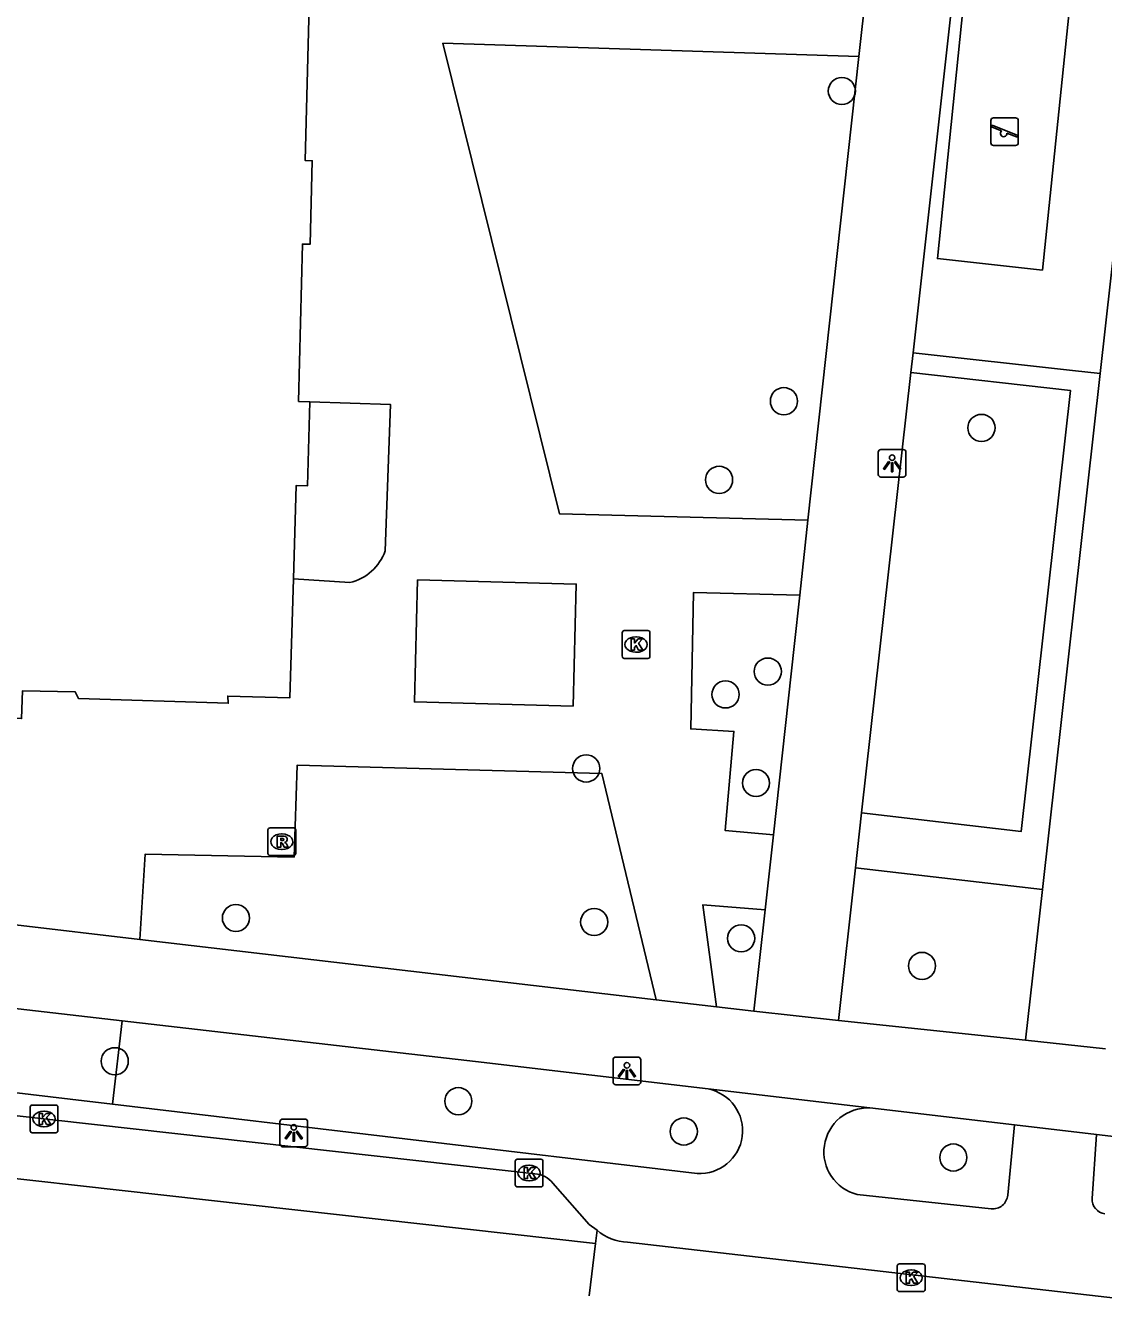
# Model space of a CAD drawing. Extents: x 162082 to 163393, y 388091 to 388632.
# Drawn here: x 162571.67 to 162610.54, y 388110.46 to 388156.63 of the extents above; entities that cross this region are included whole.
import ezdxf

# ---------------------------------------------------------------- set-up
doc = ezdxf.new("R2010")
doc.units = 0
for name, color, linetype in [('IMGEO_Boom', 7, 'Continuous'), ('IMGEO_Fietspad_open', 7, 'Continuous'), ('IMGEO_Groenvoorziening', 7, 'Continuous'), ('IMGEO_Kolk', 7, 'Continuous'), ('IMGEO_Lichtpunt', 7, 'Continuous'), ('IMGEO_Pand', 7, 'Continuous'), ('IMGEO_Rijbaan_lokaal_gesloten', 7, 'Continuous'), ('IMGEO_Rioolput', 7, 'Continuous'), ('IMGEO_Speelvoorziening', 7, 'Continuous'), ('IMGEO_Voetpad_open', 7, 'Continuous')]:
    doc.layers.add(name, color=color, linetype=linetype)

msp = doc.modelspace()

# ---------------------------------------------------------------- linework, layer by layer
at = {"layer": 'IMGEO_Boom'}
for centre in [(162601.104, 388154.267), (162599.015, 388143.076), (162606.14, 388142.113), (162596.678, 388140.239), (162598.434, 388133.322), (162596.91, 388132.497), (162591.886, 388129.826), (162598.01, 388129.302), (162579.253, 388124.431), (162592.174, 388124.286), (162597.472, 388123.697), (162603.996, 388122.703), (162574.884, 388119.264), (162587.273, 388117.822), (162595.405, 388116.729), (162605.125, 388115.791)]:
    msp.add_circle(centre, 0.489, dxfattribs=at)
at = {"layer": 'IMGEO_Fietspad_open'}
for points in [[(162612.162, 388159.668), (162610.42, 388144.075)], [(162610.42, 388144.075), (162608.339, 388125.455)], [(162608.339, 388125.455), (162607.732, 388120.019)], [(162607.732, 388120.019), (162610.616, 388119.717)]]:
    msp.add_lwpolyline(points, dxfattribs=at)
at = {"layer": 'IMGEO_Groenvoorziening'}
for points in [[(162601.819, 388128.225), (162607.576, 388127.557), (162609.346, 388143.468), (162603.591, 388144.111)], [(162601.598, 388126.237), (162608.339, 388125.455)], [(162575.155, 388120.722), (162574.797, 388117.719)]]:
    msp.add_lwpolyline(points, dxfattribs=at)
at = {"layer": 'IMGEO_Kolk'}
for p, q in [((162593.183, 388133.872), (162593.183, 388134.724)), ((162593.258, 388134.798), (162594.11, 388134.798)), ((162593.671, 388134.578), (162593.696, 388134.578)), ((162594.184, 388134.724), (162594.184, 388133.872)), ((162593.694, 388134.018), (162593.669, 388134.018)), ((162594.11, 388133.798), (162593.258, 388133.798)), ((162571.833, 388116.757), (162571.833, 388117.609)), ((162571.908, 388117.683), (162572.76, 388117.683)), ((162572.321, 388117.463), (162572.346, 388117.463)), ((162572.834, 388117.609), (162572.834, 388116.757)), ((162572.344, 388116.903), (162572.319, 388116.903)), ((162572.76, 388116.683), (162571.908, 388116.683)), ((162589.325, 388114.804), (162589.325, 388115.656)), ((162589.4, 388115.73), (162590.252, 388115.73)), ((162589.813, 388115.51), (162589.838, 388115.51)), ((162590.326, 388115.656), (162590.326, 388114.804)), ((162590.252, 388114.73), (162589.4, 388114.73)), ((162589.836, 388114.95), (162589.811, 388114.95)), ((162603.104, 388111.027), (162603.104, 388111.879)), ((162603.179, 388111.953), (162604.031, 388111.953)), ((162603.592, 388111.733), (162603.617, 388111.733)), ((162604.105, 388111.879), (162604.105, 388111.027)), ((162604.031, 388110.953), (162603.179, 388110.953)), ((162603.615, 388111.173), (162603.59, 388111.173))]:
    msp.add_line(p, q, dxfattribs=at)
for points in [[(162593.183, 388133.872), (162593.183, 388134.724)], [(162593.258, 388134.798), (162594.11, 388134.798)], [(162593.504, 388134.498), (162593.627, 388134.498), (162593.627, 388134.347), (162593.757, 388134.498), (162593.921, 388134.498), (162593.775, 388134.347), (162593.928, 388134.098), (162593.776, 388134.098), (162593.691, 388134.262), (162593.627, 388134.195), (162593.627, 388134.098), (162593.504, 388134.098), (162593.504, 388134.498)], [(162594.184, 388134.724), (162594.184, 388133.872)], [(162594.11, 388133.798), (162593.258, 388133.798)], [(162571.833, 388116.757), (162571.833, 388117.609)], [(162571.908, 388117.683), (162572.76, 388117.683)], [(162572.154, 388117.383), (162572.277, 388117.383), (162572.277, 388117.232), (162572.407, 388117.383), (162572.571, 388117.383), (162572.425, 388117.232), (162572.578, 388116.983), (162572.426, 388116.983), (162572.341, 388117.147), (162572.277, 388117.08), (162572.277, 388116.983), (162572.154, 388116.983), (162572.154, 388117.383)], [(162572.834, 388117.609), (162572.834, 388116.757)], [(162572.76, 388116.683), (162571.908, 388116.683)], [(162589.325, 388114.804), (162589.325, 388115.656)], [(162589.4, 388115.73), (162590.252, 388115.73)], [(162589.646, 388115.43), (162589.769, 388115.43), (162589.769, 388115.279), (162589.899, 388115.43), (162590.063, 388115.43), (162589.917, 388115.279), (162590.07, 388115.03), (162589.918, 388115.03), (162589.833, 388115.194), (162589.769, 388115.127), (162589.769, 388115.03), (162589.646, 388115.03), (162589.646, 388115.43)], [(162590.326, 388115.656), (162590.326, 388114.804)], [(162590.252, 388114.73), (162589.4, 388114.73)], [(162603.104, 388111.027), (162603.104, 388111.879)], [(162603.179, 388111.953), (162604.031, 388111.953)], [(162604.105, 388111.879), (162604.105, 388111.027)], [(162603.425, 388111.653), (162603.548, 388111.653), (162603.548, 388111.502), (162603.678, 388111.653), (162603.842, 388111.653), (162603.696, 388111.502), (162603.849, 388111.253), (162603.697, 388111.253), (162603.612, 388111.417), (162603.548, 388111.35), (162603.548, 388111.253), (162603.425, 388111.253), (162603.425, 388111.653)], [(162604.031, 388110.953), (162603.179, 388110.953)]]:
    msp.add_lwpolyline(points, dxfattribs=at)
for centre, start, end in [((162593.26, 388134.722), 91.552, 178.448), ((162593.26, 388134.722), 91.552, 178.448), ((162594.108, 388134.722), 1.552, 88.448), ((162594.108, 388134.722), 1.552, 88.448), ((162593.26, 388133.874), 181.552, 268.448), ((162593.26, 388133.874), 181.552, 268.448), ((162594.108, 388133.874), 271.552, 358.448), ((162594.108, 388133.874), 271.552, 358.448), ((162571.91, 388117.607), 91.552, 178.448), ((162571.91, 388117.607), 91.552, 178.448), ((162572.758, 388117.607), 1.552, 88.448), ((162572.758, 388117.607), 1.552, 88.448), ((162571.91, 388116.759), 181.552, 268.448), ((162571.91, 388116.759), 181.552, 268.448), ((162572.758, 388116.759), 271.552, 358.448), ((162572.758, 388116.759), 271.552, 358.448), ((162589.402, 388115.654), 91.552, 178.448), ((162589.402, 388115.654), 91.552, 178.448), ((162590.25, 388115.654), 1.552, 88.448), ((162590.25, 388115.654), 1.552, 88.448), ((162589.402, 388114.806), 181.552, 268.448), ((162589.402, 388114.806), 181.552, 268.448), ((162590.25, 388114.806), 271.552, 358.448), ((162590.25, 388114.806), 271.552, 358.448), ((162603.181, 388111.877), 91.552, 178.448), ((162603.181, 388111.877), 91.552, 178.448), ((162604.029, 388111.877), 1.552, 88.448), ((162604.029, 388111.877), 1.552, 88.448), ((162603.181, 388111.029), 181.552, 268.448), ((162603.181, 388111.029), 181.552, 268.448), ((162604.029, 388111.029), 271.552, 358.448), ((162604.029, 388111.029), 271.552, 358.448)]:
    msp.add_arc(centre, 0.0765, start, end, dxfattribs=at)
for centre, major_axis, ratio, start_param, end_param in [((162593.67, 388134.298), (-0.387, 0.002), 0.722429, 4.712389, 7.853982), ((162593.695, 388134.298), (-0.39, 0.002), 0.717154, 1.570796, 4.712389), ((162572.32, 388117.183), (-0.387, 0.002), 0.722429, 4.712389, 7.853982), ((162572.345, 388117.183), (-0.39, 0.002), 0.717154, 1.570796, 4.712389), ((162589.812, 388115.23), (-0.387, 0.002), 0.722429, 4.712389, 7.853982), ((162589.837, 388115.23), (-0.39, 0.002), 0.717154, 1.570796, 4.712389), ((162603.591, 388111.453), (-0.387, 0.002), 0.722429, 4.712389, 7.853982), ((162603.616, 388111.453), (-0.39, 0.002), 0.717154, 1.570796, 4.712389)]:
    msp.add_ellipse(centre, major_axis=major_axis, ratio=ratio, start_param=start_param, end_param=end_param, dxfattribs=at)
at = {"layer": 'IMGEO_Lichtpunt'}
for p, q in [((162603.32, 388141.335), (162602.512, 388141.335)), ((162603.32, 388141.335), (162602.512, 388141.335)), ((162602.418, 388141.24), (162602.418, 388140.433)), ((162602.418, 388141.24), (162602.418, 388140.433)), ((162603.414, 388140.433), (162603.414, 388141.24)), ((162603.414, 388140.433), (162603.414, 388141.24)), ((162602.512, 388140.339), (162603.32, 388140.339)), ((162602.512, 388140.339), (162603.32, 388140.339)), ((162592.855, 388119.319), (162592.855, 388118.512)), ((162592.855, 388119.319), (162592.855, 388118.512)), ((162593.757, 388119.414), (162592.949, 388119.414)), ((162593.757, 388119.414), (162592.949, 388119.414)), ((162593.851, 388118.512), (162593.851, 388119.319)), ((162593.851, 388118.512), (162593.851, 388119.319)), ((162592.949, 388118.418), (162593.757, 388118.418)), ((162592.949, 388118.418), (162593.757, 388118.418)), ((162580.84, 388117.082), (162580.84, 388116.275)), ((162580.84, 388117.082), (162580.84, 388116.275)), ((162581.742, 388117.177), (162580.934, 388117.177)), ((162581.742, 388117.177), (162580.934, 388117.177)), ((162581.836, 388116.275), (162581.836, 388117.082)), ((162581.836, 388116.275), (162581.836, 388117.082)), ((162580.934, 388116.181), (162581.742, 388116.181)), ((162580.934, 388116.181), (162581.742, 388116.181))]:
    msp.add_line(p, q, dxfattribs=at)
for points in [[(162602.792, 388140.904), (162602.831, 388140.876), (162602.643, 388140.614), (162602.605, 388140.641), (162602.792, 388140.904)], [(162602.894, 388140.856), (162602.941, 388140.856), (162602.941, 388140.534), (162602.894, 388140.534), (162602.894, 388140.856)], [(162603.004, 388140.876), (162603.042, 388140.903), (162603.229, 388140.641), (162603.19, 388140.613), (162603.004, 388140.876)], [(162593.229, 388118.983), (162593.268, 388118.955), (162593.08, 388118.693), (162593.042, 388118.72), (162593.229, 388118.983)], [(162593.331, 388118.935), (162593.378, 388118.935), (162593.378, 388118.613), (162593.331, 388118.613), (162593.331, 388118.935)], [(162593.441, 388118.955), (162593.479, 388118.982), (162593.666, 388118.72), (162593.627, 388118.692), (162593.441, 388118.955)], [(162581.214, 388116.746), (162581.253, 388116.718), (162581.065, 388116.456), (162581.027, 388116.483), (162581.214, 388116.746)], [(162581.316, 388116.698), (162581.363, 388116.698), (162581.363, 388116.376), (162581.316, 388116.376), (162581.316, 388116.698)], [(162581.426, 388116.718), (162581.464, 388116.745), (162581.651, 388116.483), (162581.612, 388116.455), (162581.426, 388116.718)]]:
    msp.add_lwpolyline(points, dxfattribs=at)
for centre in [(162602.917, 388141.038), (162593.354, 388119.117), (162581.339, 388116.88)]:
    msp.add_circle(centre, 0.0994, dxfattribs=at)
for centre, start, end in [((162602.512, 388141.24), 90, 180), ((162602.512, 388141.24), 90, 180), ((162603.32, 388141.24), 0, 90), ((162603.32, 388141.24), 0, 90), ((162602.512, 388140.433), 180, 270), ((162602.512, 388140.433), 180, 270), ((162603.32, 388140.433), 270, 0), ((162603.32, 388140.433), 270, 360), ((162592.949, 388119.319), 90, 180), ((162592.949, 388119.319), 90, 180), ((162593.757, 388119.319), 0, 90), ((162593.757, 388119.319), 0, 90), ((162592.949, 388118.512), 180, 270), ((162592.949, 388118.512), 180, 270), ((162593.757, 388118.512), 270, 0), ((162593.757, 388118.512), 270, 360), ((162580.934, 388117.082), 90, 180), ((162580.934, 388117.082), 90, 180), ((162581.742, 388117.082), 0, 90), ((162581.742, 388117.082), 0, 90), ((162580.934, 388116.275), 180, 270), ((162580.934, 388116.275), 180, 270), ((162581.742, 388116.275), 270, 0), ((162581.742, 388116.275), 270, 360)]:
    msp.add_arc(centre, 0.0946, start, end, dxfattribs=at)
at = {"layer": 'IMGEO_Pand'}
for points in [[(162574.694, 388158.923), (162580.607, 388159.026), (162580.601, 388158.773), (162581.934, 388158.736), (162581.746, 388151.761), (162582.003, 388151.751), (162581.929, 388148.738), (162581.65, 388148.745), (162581.512, 388143.068), (162581.922, 388143.055)], [(162581.922, 388143.055), (162581.836, 388140.026), (162581.426, 388140.038), (162581.326, 388136.666)], [(162581.326, 388136.666), (162581.199, 388132.376), (162578.961, 388132.435), (162578.976, 388132.181), (162573.574, 388132.353), (162573.459, 388132.586), (162571.557, 388132.629), (162571.525, 388131.629), (162568.311, 388131.732), (162568.325, 388132.889), (162557.845, 388132.824), (162557.826, 388132.575), (162553.992, 388132.877), (162553.995, 388133.124), (162540.109, 388133.516), (162540.239, 388138.216), (162539.985, 388138.225), (162539.995, 388138.633)], [(162591.411, 388132.08), (162585.688, 388132.227), (162585.802, 388136.628), (162591.524, 388136.481), (162591.411, 388132.08)]]:
    msp.add_lwpolyline(points, dxfattribs=at)
at = {"layer": 'IMGEO_Rijbaan_lokaal_gesloten'}
for points in [[(162592.217, 388112.69), (162553.347, 388117.039), (162553.379, 388117.223)], [(162592.276, 388113.174), (162592.217, 388112.69)], [(162591.987, 388110.802), (162591.987, 388110.803), (162592.217, 388112.69)], [(162613.276, 388110.455), (162593.38, 388112.74)]]:
    msp.add_lwpolyline(points, dxfattribs=at)
msp.add_arc((162593.413, 388114.446), 1.706, 228.1983, 268.8806, dxfattribs=at)
at = {"layer": 'IMGEO_Rioolput'}
for p, q in [((162580.409, 388126.758), (162580.409, 388127.61)), ((162580.484, 388127.684), (162581.336, 388127.684)), ((162580.897, 388127.464), (162580.922, 388127.464)), ((162581.41, 388127.61), (162581.41, 388126.758)), ((162581.336, 388126.684), (162580.484, 388126.684)), ((162580.92, 388126.904), (162580.895, 388126.904))]:
    msp.add_line(p, q, dxfattribs=at)
for points in [[(162580.409, 388126.758), (162580.409, 388127.61)], [(162580.484, 388127.684), (162581.336, 388127.684)], [(162581.41, 388127.61), (162581.41, 388126.758)], [(162580.998, 388127.382), (162580.746, 388127.384), (162580.746, 388126.984)], [(162580.746, 388126.984), (162580.87, 388126.984), (162580.87, 388127.146), (162580.881, 388127.146)], [(162580.924, 388127.303), (162580.87, 388127.303), (162580.87, 388127.222)], [(162580.87, 388127.222), (162580.922, 388127.222)], [(162580.928, 388127.117), (162580.999, 388126.984), (162581.139, 388126.984), (162581.074, 388127.11)], [(162581.336, 388126.684), (162580.484, 388126.684)]]:
    msp.add_lwpolyline(points, dxfattribs=at)
for centre, radius, start, end in [((162580.486, 388127.608), 0.0765, 91.552, 178.448), ((162580.486, 388127.608), 0.0765, 91.552, 178.448), ((162581.334, 388127.608), 0.0765, 1.552, 88.448), ((162581.334, 388127.608), 0.0765, 1.552, 88.448), ((162580.88, 388127.093), 0.0533, 26.0293, 88.6989), ((162580.906, 388127.411), 0.19, 274.7715, 282.9687), ((162580.93, 388127.207), 0.0964, 77.0061, 93.1865), ((162580.944, 388127.264), 0.0378, 276.6634, 79.6772), ((162580.997, 388127.272), 0.109, 350.3612, 89.416), ((162580.995, 388127.272), 0.112, 277.5842, 350.9817), ((162580.979, 388127.057), 0.108, 29.5134, 73.7905), ((162580.486, 388126.76), 0.0765, 181.552, 268.448), ((162580.486, 388126.76), 0.0765, 181.552, 268.448), ((162581.334, 388126.76), 0.0765, 271.552, 358.448), ((162581.334, 388126.76), 0.0765, 271.552, 358.448)]:
    msp.add_arc(centre, radius, start, end, dxfattribs=at)
for centre, major_axis, ratio, start_param, end_param in [((162580.896, 388127.184), (-0.387, 0.002), 0.722429, 4.712389, 7.853982), ((162580.921, 388127.184), (-0.39, 0.002), 0.717154, 1.570796, 4.712389)]:
    msp.add_ellipse(centre, major_axis=major_axis, ratio=ratio, start_param=start_param, end_param=end_param, dxfattribs=at)
at = {"layer": 'IMGEO_Speelvoorziening'}
for p, q in [((162606.577, 388153.301), (162607.367, 388153.301)), ((162607.367, 388153.301), (162606.577, 388153.301)), ((162606.477, 388152.401), (162606.477, 388153.201)), ((162606.477, 388153.201), (162606.477, 388152.401)), ((162606.86, 388152.829), (162606.521, 388152.966)), ((162606.546, 388153.026), (162607.422, 388152.673)), ((162607.467, 388153.201), (162607.467, 388152.401)), ((162607.467, 388152.401), (162607.467, 388153.201)), ((162607.398, 388152.613), (162607.058, 388152.75)), ((162607.367, 388152.301), (162606.577, 388152.301)), ((162606.577, 388152.301), (162607.367, 388152.301))]:
    msp.add_line(p, q, dxfattribs=at)
for centre, radius, start, end in [((162606.577, 388153.201), 0.1, 90, 180), ((162606.577, 388153.201), 0.1, 90, 180), ((162607.367, 388153.201), 0.1, 0, 90), ((162607.367, 388153.201), 0.1, 360, 90), ((162606.534, 388152.996), 0.0327, 68.078, 248.078), ((162606.939, 388152.739), 0.12, 130.9928, 5.1632), ((162606.577, 388152.401), 0.1, 180, 270), ((162606.577, 388152.401), 0.1, 180, 270), ((162607.367, 388152.401), 0.1, 270, 0), ((162607.367, 388152.401), 0.1, 270, 0), ((162607.41, 388152.643), 0.0327, 248.078, 68.078)]:
    msp.add_arc(centre, radius, start, end, dxfattribs=at)
at = {"layer": 'IMGEO_Voetpad_open'}
for points in [[(162602.256, 388160.366), (162601.722, 388155.513)], [(162603.671, 388144.827), (162605.41, 388160.42)], [(162608.34, 388147.799), (162604.553, 388148.221), (162605.612, 388158.617), (162609.408, 388158.194), (162608.34, 388147.799)], [(162599.882, 388138.78), (162590.922, 388139.017), (162586.72, 388155.989), (162601.722, 388155.513)], [(162601.722, 388155.513), (162599.882, 388138.78)], [(162603.591, 388144.111), (162603.671, 388144.827)], [(162610.42, 388144.075), (162609.426, 388144.186), (162603.671, 388144.827)], [(162603.591, 388144.111), (162601.819, 388128.225)], [(162584.635, 388137.679), (162584.824, 388142.96), (162581.922, 388143.055)], [(162599.882, 388138.78), (162599.585, 388136.079)], [(162581.326, 388136.666), (162583.358, 388136.537)], [(162598.634, 388127.432), (162596.902, 388127.587), (162597.212, 388131.166), (162595.654, 388131.252), (162595.756, 388136.179), (162599.585, 388136.079)], [(162599.585, 388136.079), (162599.381, 388134.224), (162598.634, 388127.432)], [(162575.783, 388123.657), (162575.984, 388126.739), (162581.351, 388126.627), (162581.46, 388129.944), (162592.45, 388129.642), (162594.414, 388121.477)], [(162601.598, 388126.237), (162601.819, 388128.225)], [(162598.634, 388127.432), (162598.337, 388124.731)], [(162600.984, 388120.735), (162601.598, 388126.237)], [(162596.587, 388121.223), (162596.092, 388124.912), (162598.337, 388124.731)], [(162598.337, 388124.731), (162597.934, 388121.065)], [(162543.266, 388124.406), (162543.975, 388121.37), (162573.271, 388117.9), (162574.797, 388117.719)], [(162575.155, 388120.722), (162543.266, 388124.406)], [(162575.783, 388123.657), (162571.302, 388124.181)], [(162594.414, 388121.477), (162575.783, 388123.657)], [(162596.587, 388121.223), (162594.414, 388121.477)], [(162597.934, 388121.065), (162596.587, 388121.223)], [(162600.984, 388120.735), (162597.934, 388121.065)], [(162596.28, 388118.264), (162587.893, 388119.25), (162575.155, 388120.722)], [(162607.732, 388120.019), (162600.984, 388120.735)], [(162556.647, 388118.94), (162590.032, 388115.205)], [(162602.116, 388117.578), (162596.28, 388118.264)], [(162574.797, 388117.719), (162595.884, 388115.217)], [(162602.116, 388117.578), (162607.328, 388116.967)], [(162607.328, 388116.967), (162607.085, 388114.427)], [(162610.292, 388116.62), (162607.328, 388116.967)], [(162610.292, 388116.62), (162610.134, 388114.315)], [(162641.48, 388112.962), (162610.292, 388116.62)], [(162590.685, 388114.868), (162591.997, 388113.375), (162592.276, 388113.174)], [(162606.489, 388113.941), (162601.659, 388114.456)]]:
    msp.add_lwpolyline(points, dxfattribs=at)
for centre, radius, start, end in [((162582.98, 388138.245), 1.749, 282.478, 341.1334), ((162595.985, 388116.753), 1.539, 266.2234, 78.9669), ((162602.044, 388115.994), 1.586, 87.3889, 255.9554), ((162589.982, 388114.307), 0.899, 38.5824, 86.8229), ((162606.548, 388114.477), 0.539, 263.6713, 354.7188), ((162610.651, 388114.276), 0.518, 175.6543, 263.5078)]:
    msp.add_arc(centre, radius, start, end, dxfattribs=at)

doc.saveas('drawing.dxf')
